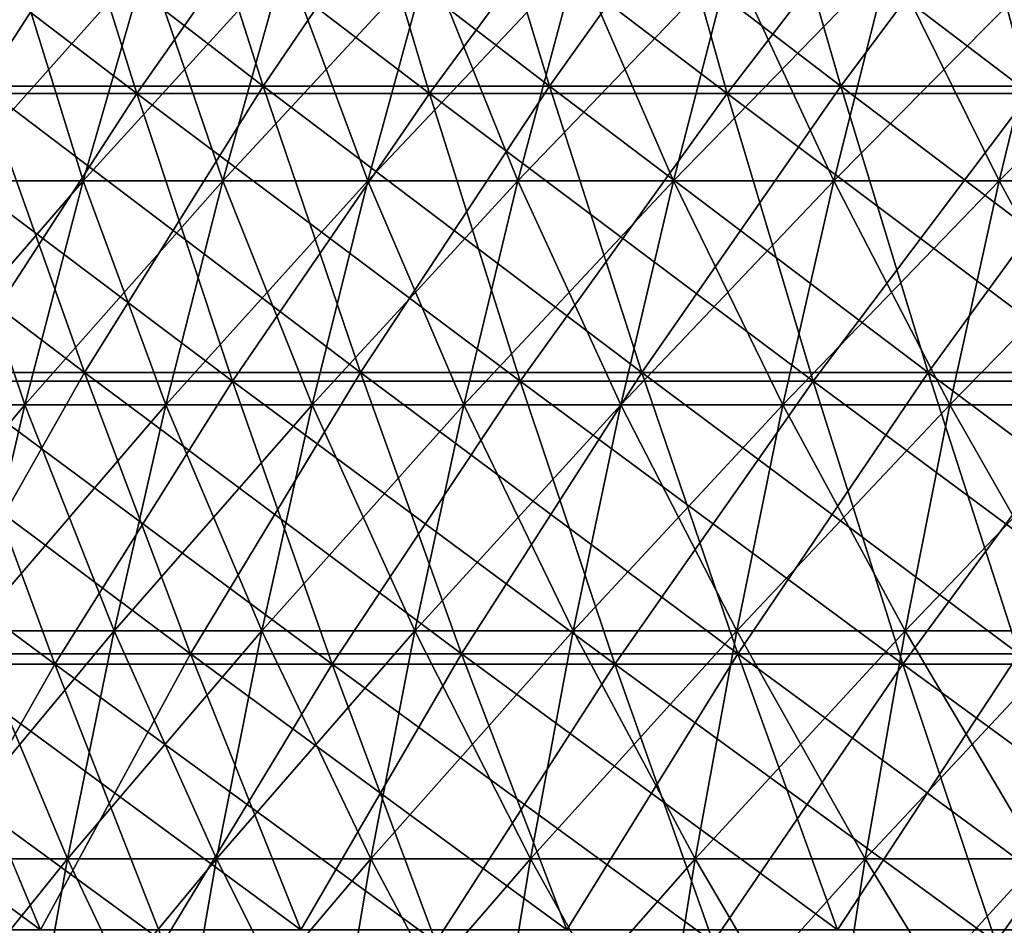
# Model space of a CAD drawing. Header units: millimetres. Extents: x -125 to 125, y -45 to 4025.
# Tile 267 of 656: x -57 to -48, y 3952 to 3960. Entities that reach past the tile are written whole.
import ezdxf

# ---------------------------------------------------------------- set-up
doc = ezdxf.new("R2010")
doc.units = ezdxf.units.MM
doc.header["$LTSCALE"] = 6.999206
for name, color, linetype in [('21', 7, 'CONTINUOUS'), ('22', 7, 'CONTINUOUS'), ('23', 7, 'CONTINUOUS'), ('24', 7, 'CONTINUOUS'), ('26', 7, 'CONTINUOUS'), ('27', 7, 'CONTINUOUS')]:
    doc.layers.add(name, color=color, linetype=linetype)

msp = doc.modelspace()

# ---------------------------------------------------------------- linework, layer by layer
at = {"layer": '21', "color": 7, "linetype": 'CONTINUOUS'}
for points in [[(-58.8478, 3959.6189, 88.8102), (-56.0849, 3959.6189, 90.5803), (-59.7741, 3962.4336, 90.2081), (-58.8478, 3959.6189, 88.8102)], [(-59.7741, 3962.4336, 90.2081), (-56.0849, 3959.6189, 90.5803), (-56.9678, 3962.4336, 92.0061), (-59.7741, 3962.4336, 90.2081)], [(-56.0849, 3959.6189, 90.5803), (-53.2689, 3959.6189, 92.2645), (-56.9678, 3962.4336, 92.0061), (-56.0849, 3959.6189, 90.5803)], [(-56.9678, 3962.4336, 92.0061), (-53.2689, 3959.6189, 92.2645), (-54.1074, 3962.4336, 93.7168), (-56.9678, 3962.4336, 92.0061)], [(-53.2689, 3959.6189, 92.2645), (-50.4024, 3959.6189, 93.8611), (-54.1074, 3962.4336, 93.7168), (-53.2689, 3959.6189, 92.2645)], [(-54.1074, 3962.4336, 93.7168), (-50.4024, 3959.6189, 93.8611), (-51.1957, 3962.4336, 95.3386), (-54.1074, 3962.4336, 93.7168)], [(-50.4024, 3959.6189, 93.8611), (-47.488, 3959.6189, 95.3688), (-51.1957, 3962.4336, 95.3386), (-50.4024, 3959.6189, 93.8611)], [(-51.1957, 3962.4336, 95.3386), (-47.488, 3959.6189, 95.3688), (-48.2355, 3962.4336, 96.8699), (-51.1957, 3962.4336, 95.3386)], [(-47.488, 3959.6189, 95.3688), (-44.5286, 3959.6189, 96.7859), (-48.2355, 3962.4336, 96.8699), (-47.488, 3959.6189, 95.3688)], [(-48.2355, 3962.4336, 96.8699), (-44.5286, 3959.6189, 96.7859), (-45.2295, 3962.4336, 98.3094), (-48.2355, 3962.4336, 96.8699)], [(-57.881, 3956.8491, 87.3513), (-55.1636, 3956.8491, 89.0923), (-58.8478, 3959.6189, 88.8102), (-57.881, 3956.8491, 87.3513)], [(-58.8478, 3959.6189, 88.8102), (-55.1636, 3956.8491, 89.0923), (-56.0849, 3959.6189, 90.5803), (-58.8478, 3959.6189, 88.8102)], [(-55.1636, 3956.8491, 89.0923), (-52.3938, 3956.8491, 90.7488), (-56.0849, 3959.6189, 90.5803), (-55.1636, 3956.8491, 89.0923)], [(-56.0849, 3959.6189, 90.5803), (-52.3938, 3956.8491, 90.7488), (-53.2689, 3959.6189, 92.2645), (-56.0849, 3959.6189, 90.5803)], [(-52.3938, 3956.8491, 90.7488), (-49.5744, 3956.8491, 92.3192), (-53.2689, 3959.6189, 92.2645), (-52.3938, 3956.8491, 90.7488)], [(-53.2689, 3959.6189, 92.2645), (-49.5744, 3956.8491, 92.3192), (-50.4024, 3959.6189, 93.8611), (-53.2689, 3959.6189, 92.2645)], [(-49.5744, 3956.8491, 92.3192), (-46.7079, 3956.8491, 93.8021), (-50.4024, 3959.6189, 93.8611), (-49.5744, 3956.8491, 92.3192)], [(-50.4024, 3959.6189, 93.8611), (-46.7079, 3956.8491, 93.8021), (-47.488, 3959.6189, 95.3688), (-50.4024, 3959.6189, 93.8611)], [(-59.4908, 3954.1261, 84.0401), (-56.8745, 3954.1261, 85.8323), (-60.5436, 3956.8491, 85.5274), (-59.4908, 3954.1261, 84.0401)], [(-60.5436, 3956.8491, 85.5274), (-56.8745, 3954.1261, 85.8323), (-57.881, 3956.8491, 87.3513), (-60.5436, 3956.8491, 85.5274)], [(-56.8745, 3954.1261, 85.8323), (-54.2044, 3954.1261, 87.543), (-57.881, 3956.8491, 87.3513), (-56.8745, 3954.1261, 85.8323)], [(-57.881, 3956.8491, 87.3513), (-54.2044, 3954.1261, 87.543), (-55.1636, 3956.8491, 89.0923), (-57.881, 3956.8491, 87.3513)], [(-54.2044, 3954.1261, 87.543), (-51.4828, 3954.1261, 89.1708), (-55.1636, 3956.8491, 89.0923), (-54.2044, 3954.1261, 87.543)], [(-55.1636, 3956.8491, 89.0923), (-51.4828, 3954.1261, 89.1708), (-52.3938, 3956.8491, 90.7488), (-55.1636, 3956.8491, 89.0923)], [(-51.4828, 3954.1261, 89.1708), (-48.7123, 3954.1261, 90.7139), (-52.3938, 3956.8491, 90.7488), (-51.4828, 3954.1261, 89.1708)], [(-52.3938, 3956.8491, 90.7488), (-48.7123, 3954.1261, 90.7139), (-49.5744, 3956.8491, 92.3192), (-52.3938, 3956.8491, 90.7488)], [(-48.7123, 3954.1261, 90.7139), (-45.8957, 3954.1261, 92.1709), (-49.5744, 3956.8491, 92.3192), (-48.7123, 3954.1261, 90.7139)], [(-49.5744, 3956.8491, 92.3192), (-45.8957, 3954.1261, 92.1709), (-46.7079, 3956.8491, 93.8021), (-49.5744, 3956.8491, 92.3192)], [(-58.3971, 3951.4519, 82.4952), (-55.829, 3951.4519, 84.2544), (-59.4908, 3954.1261, 84.0401), (-58.3971, 3951.4519, 82.4952)], [(-59.4908, 3954.1261, 84.0401), (-55.829, 3951.4519, 84.2544), (-56.8745, 3954.1261, 85.8323), (-59.4908, 3954.1261, 84.0401)], [(-55.829, 3951.4519, 84.2544), (-53.2079, 3951.4519, 85.9337), (-56.8745, 3954.1261, 85.8323), (-55.829, 3951.4519, 84.2544)], [(-56.8745, 3954.1261, 85.8323), (-53.2079, 3951.4519, 85.9337), (-54.2044, 3954.1261, 87.543), (-56.8745, 3954.1261, 85.8323)], [(-53.2079, 3951.4519, 85.9337), (-50.5363, 3951.4519, 87.5315), (-54.2044, 3954.1261, 87.543), (-53.2079, 3951.4519, 85.9337)], [(-54.2044, 3954.1261, 87.543), (-50.5363, 3951.4519, 87.5315), (-51.4828, 3954.1261, 89.1708), (-54.2044, 3954.1261, 87.543)], [(-50.5363, 3951.4519, 87.5315), (-47.8168, 3951.4519, 89.0462), (-51.4828, 3954.1261, 89.1708), (-50.5363, 3951.4519, 87.5315)], [(-51.4828, 3954.1261, 89.1708), (-47.8168, 3951.4519, 89.0462), (-48.7123, 3954.1261, 90.7139), (-51.4828, 3954.1261, 89.1708)], [(-47.8168, 3951.4519, 89.0462), (-45.0519, 3951.4519, 90.4765), (-48.7123, 3954.1261, 90.7139), (-47.8168, 3951.4519, 89.0462)], [(-48.7123, 3954.1261, 90.7139), (-45.0519, 3951.4519, 90.4765), (-45.8957, 3954.1261, 92.1709), (-48.7123, 3954.1261, 90.7139)]]:
    msp.add_3dface(points, dxfattribs=at)
at = {"layer": '22', "color": 7, "linetype": 'CONTINUOUS'}
for points in [[(-56.9678, 3962.4336, -92.0061), (-58.8478, 3959.6189, -88.8102), (-59.7741, 3962.4336, -90.2081), (-56.9678, 3962.4336, -92.0061)], [(-56.0849, 3959.6189, -90.5803), (-58.8478, 3959.6189, -88.8102), (-56.9678, 3962.4336, -92.0061), (-56.0849, 3959.6189, -90.5803)], [(-54.1074, 3962.4336, -93.7168), (-56.0849, 3959.6189, -90.5803), (-56.9678, 3962.4336, -92.0061), (-54.1074, 3962.4336, -93.7168)], [(-53.2689, 3959.6189, -92.2645), (-56.0849, 3959.6189, -90.5803), (-54.1074, 3962.4336, -93.7168), (-53.2689, 3959.6189, -92.2645)], [(-51.1957, 3962.4336, -95.3386), (-53.2689, 3959.6189, -92.2645), (-54.1074, 3962.4336, -93.7168), (-51.1957, 3962.4336, -95.3386)], [(-50.4024, 3959.6189, -93.8611), (-53.2689, 3959.6189, -92.2645), (-51.1957, 3962.4336, -95.3386), (-50.4024, 3959.6189, -93.8611)], [(-48.2355, 3962.4336, -96.8699), (-50.4024, 3959.6189, -93.8611), (-51.1957, 3962.4336, -95.3386), (-48.2355, 3962.4336, -96.8699)], [(-47.488, 3959.6189, -95.3688), (-50.4024, 3959.6189, -93.8611), (-48.2355, 3962.4336, -96.8699), (-47.488, 3959.6189, -95.3688)], [(-45.2295, 3962.4336, -98.3094), (-47.488, 3959.6189, -95.3688), (-48.2355, 3962.4336, -96.8699), (-45.2295, 3962.4336, -98.3094)], [(-56.0849, 3959.6189, -90.5803), (-57.881, 3956.8491, -87.3513), (-58.8478, 3959.6189, -88.8102), (-56.0849, 3959.6189, -90.5803)], [(-55.1636, 3956.8491, -89.0923), (-57.881, 3956.8491, -87.3513), (-56.0849, 3959.6189, -90.5803), (-55.1636, 3956.8491, -89.0923)], [(-53.2689, 3959.6189, -92.2645), (-55.1636, 3956.8491, -89.0923), (-56.0849, 3959.6189, -90.5803), (-53.2689, 3959.6189, -92.2645)], [(-52.3938, 3956.8491, -90.7488), (-55.1636, 3956.8491, -89.0923), (-53.2689, 3959.6189, -92.2645), (-52.3938, 3956.8491, -90.7488)], [(-50.4024, 3959.6189, -93.8611), (-52.3938, 3956.8491, -90.7488), (-53.2689, 3959.6189, -92.2645), (-50.4024, 3959.6189, -93.8611)], [(-49.5744, 3956.8491, -92.3192), (-52.3938, 3956.8491, -90.7488), (-50.4024, 3959.6189, -93.8611), (-49.5744, 3956.8491, -92.3192)], [(-47.488, 3959.6189, -95.3688), (-49.5744, 3956.8491, -92.3192), (-50.4024, 3959.6189, -93.8611), (-47.488, 3959.6189, -95.3688)], [(-46.7079, 3956.8491, -93.8021), (-49.5744, 3956.8491, -92.3192), (-47.488, 3959.6189, -95.3688), (-46.7079, 3956.8491, -93.8021)], [(-56.8745, 3954.1261, -85.8323), (-59.4908, 3954.1261, -84.0401), (-57.881, 3956.8491, -87.3513), (-56.8745, 3954.1261, -85.8323)], [(-55.1636, 3956.8491, -89.0923), (-56.8745, 3954.1261, -85.8323), (-57.881, 3956.8491, -87.3513), (-55.1636, 3956.8491, -89.0923)], [(-54.2044, 3954.1261, -87.543), (-56.8745, 3954.1261, -85.8323), (-55.1636, 3956.8491, -89.0923), (-54.2044, 3954.1261, -87.543)], [(-52.3938, 3956.8491, -90.7488), (-54.2044, 3954.1261, -87.543), (-55.1636, 3956.8491, -89.0923), (-52.3938, 3956.8491, -90.7488)], [(-51.4828, 3954.1261, -89.1708), (-54.2044, 3954.1261, -87.543), (-52.3938, 3956.8491, -90.7488), (-51.4828, 3954.1261, -89.1708)], [(-49.5744, 3956.8491, -92.3192), (-51.4828, 3954.1261, -89.1708), (-52.3938, 3956.8491, -90.7488), (-49.5744, 3956.8491, -92.3192)], [(-48.7123, 3954.1261, -90.7139), (-51.4828, 3954.1261, -89.1708), (-49.5744, 3956.8491, -92.3192), (-48.7123, 3954.1261, -90.7139)], [(-46.7079, 3956.8491, -93.8021), (-48.7123, 3954.1261, -90.7139), (-49.5744, 3956.8491, -92.3192), (-46.7079, 3956.8491, -93.8021)], [(-45.8957, 3954.1261, -92.1709), (-48.7123, 3954.1261, -90.7139), (-46.7079, 3956.8491, -93.8021), (-45.8957, 3954.1261, -92.1709)], [(-56.8745, 3954.1261, -85.8323), (-58.3971, 3951.4519, -82.4952), (-59.4908, 3954.1261, -84.0401), (-56.8745, 3954.1261, -85.8323)], [(-55.829, 3951.4519, -84.2544), (-58.3971, 3951.4519, -82.4952), (-56.8745, 3954.1261, -85.8323), (-55.829, 3951.4519, -84.2544)], [(-54.2044, 3954.1261, -87.543), (-55.829, 3951.4519, -84.2544), (-56.8745, 3954.1261, -85.8323), (-54.2044, 3954.1261, -87.543)], [(-53.2079, 3951.4519, -85.9337), (-55.829, 3951.4519, -84.2544), (-54.2044, 3954.1261, -87.543), (-53.2079, 3951.4519, -85.9337)], [(-51.4828, 3954.1261, -89.1708), (-53.2079, 3951.4519, -85.9337), (-54.2044, 3954.1261, -87.543), (-51.4828, 3954.1261, -89.1708)], [(-50.5363, 3951.4519, -87.5315), (-53.2079, 3951.4519, -85.9337), (-51.4828, 3954.1261, -89.1708), (-50.5363, 3951.4519, -87.5315)], [(-48.7123, 3954.1261, -90.7139), (-50.5363, 3951.4519, -87.5315), (-51.4828, 3954.1261, -89.1708), (-48.7123, 3954.1261, -90.7139)], [(-47.8168, 3951.4519, -89.0462), (-50.5363, 3951.4519, -87.5315), (-48.7123, 3954.1261, -90.7139), (-47.8168, 3951.4519, -89.0462)], [(-45.8957, 3954.1261, -92.1709), (-47.8168, 3951.4519, -89.0462), (-48.7123, 3954.1261, -90.7139), (-45.8957, 3954.1261, -92.1709)], [(-45.0519, 3951.4519, -90.4765), (-47.8168, 3951.4519, -89.0462), (-45.8957, 3954.1261, -92.1709), (-45.0519, 3951.4519, -90.4765)]]:
    msp.add_3dface(points, dxfattribs=at)
at = {"layer": '23', "color": 7, "linetype": 'CONTINUOUS'}
for points in [[(-57.5716, 3959.6882, -86.8843), (-54.8687, 3959.6882, -88.616), (-58.5127, 3962.4895, -88.3046), (-57.5716, 3959.6882, -86.8843)], [(-58.5127, 3962.4895, -88.3046), (-54.8687, 3959.6882, -88.616), (-55.7656, 3962.4895, -90.0646), (-58.5127, 3962.4895, -88.3046)], [(-54.8687, 3959.6882, -88.616), (-52.1137, 3959.6882, -90.2637), (-55.7656, 3962.4895, -90.0646), (-54.8687, 3959.6882, -88.616)], [(-55.7656, 3962.4895, -90.0646), (-52.1137, 3959.6882, -90.2637), (-52.9656, 3962.4895, -91.7392), (-55.7656, 3962.4895, -90.0646)], [(-52.1137, 3959.6882, -90.2637), (-49.3094, 3959.6882, -91.8257), (-52.9656, 3962.4895, -91.7392), (-52.1137, 3959.6882, -90.2637)], [(-52.9656, 3962.4895, -91.7392), (-49.3094, 3959.6882, -91.8257), (-50.1154, 3962.4895, -93.3267), (-52.9656, 3962.4895, -91.7392)], [(-49.3094, 3959.6882, -91.8257), (-46.4582, 3959.6882, -93.3006), (-50.1154, 3962.4895, -93.3267), (-49.3094, 3959.6882, -91.8257)], [(-50.1154, 3962.4895, -93.3267), (-46.4582, 3959.6882, -93.3006), (-47.2176, 3962.4895, -94.8258), (-50.1154, 3962.4895, -93.3267)], [(-59.1927, 3956.9334, -83.6191), (-56.5896, 3956.9334, -85.4023), (-60.2199, 3959.6882, -85.0702), (-59.1927, 3956.9334, -83.6191)], [(-60.2199, 3959.6882, -85.0702), (-56.5896, 3956.9334, -85.4023), (-57.5716, 3959.6882, -86.8843), (-60.2199, 3959.6882, -85.0702)], [(-56.5896, 3956.9334, -85.4023), (-53.9328, 3956.9334, -87.1045), (-57.5716, 3959.6882, -86.8843), (-56.5896, 3956.9334, -85.4023)], [(-57.5716, 3959.6882, -86.8843), (-53.9328, 3956.9334, -87.1045), (-54.8687, 3959.6882, -88.616), (-57.5716, 3959.6882, -86.8843)], [(-53.9328, 3956.9334, -87.1045), (-51.2248, 3956.9334, -88.724), (-54.8687, 3959.6882, -88.616), (-53.9328, 3956.9334, -87.1045)], [(-54.8687, 3959.6882, -88.616), (-51.2248, 3956.9334, -88.724), (-52.1137, 3959.6882, -90.2637), (-54.8687, 3959.6882, -88.616)], [(-51.2248, 3956.9334, -88.724), (-48.4683, 3956.9334, -90.2594), (-52.1137, 3959.6882, -90.2637), (-51.2248, 3956.9334, -88.724)], [(-52.1137, 3959.6882, -90.2637), (-48.4683, 3956.9334, -90.2594), (-49.3094, 3959.6882, -91.8257), (-52.1137, 3959.6882, -90.2637)], [(-48.4683, 3956.9334, -90.2594), (-45.6657, 3956.9334, -91.7092), (-49.3094, 3959.6882, -91.8257), (-48.4683, 3956.9334, -90.2594)], [(-49.3094, 3959.6882, -91.8257), (-45.6657, 3956.9334, -91.7092), (-46.4582, 3959.6882, -93.3006), (-49.3094, 3959.6882, -91.8257)], [(-58.1235, 3954.2269, -82.1086), (-55.5674, 3954.2269, -83.8596), (-59.1927, 3956.9334, -83.6191), (-58.1235, 3954.2269, -82.1086)], [(-59.1927, 3956.9334, -83.6191), (-55.5674, 3954.2269, -83.8596), (-56.5896, 3956.9334, -85.4023), (-59.1927, 3956.9334, -83.6191)], [(-55.5674, 3954.2269, -83.8596), (-52.9586, 3954.2269, -85.531), (-56.5896, 3956.9334, -85.4023), (-55.5674, 3954.2269, -83.8596)], [(-56.5896, 3956.9334, -85.4023), (-52.9586, 3954.2269, -85.531), (-53.9328, 3956.9334, -87.1045), (-56.5896, 3956.9334, -85.4023)], [(-52.9586, 3954.2269, -85.531), (-50.2995, 3954.2269, -87.1213), (-53.9328, 3956.9334, -87.1045), (-52.9586, 3954.2269, -85.531)], [(-53.9328, 3956.9334, -87.1045), (-50.2995, 3954.2269, -87.1213), (-51.2248, 3956.9334, -88.724), (-53.9328, 3956.9334, -87.1045)], [(-50.2995, 3954.2269, -87.1213), (-47.5928, 3954.2269, -88.629), (-51.2248, 3956.9334, -88.724), (-50.2995, 3954.2269, -87.1213)], [(-51.2248, 3956.9334, -88.724), (-47.5928, 3954.2269, -88.629), (-48.4683, 3956.9334, -90.2594), (-51.2248, 3956.9334, -88.724)], [(-47.5928, 3954.2269, -88.629), (-44.8408, 3954.2269, -90.0526), (-48.4683, 3956.9334, -90.2594), (-47.5928, 3954.2269, -88.629)], [(-48.4683, 3956.9334, -90.2594), (-44.8408, 3954.2269, -90.0526), (-45.6657, 3956.9334, -91.7092), (-48.4683, 3956.9334, -90.2594)], [(-59.4661, 3951.5707, -78.7459), (-57.0129, 3951.5707, -80.5398), (-60.6245, 3954.2269, -80.2798), (-59.4661, 3951.5707, -78.7459)], [(-60.6245, 3954.2269, -80.2798), (-57.0129, 3951.5707, -80.5398), (-58.1235, 3954.2269, -82.1086), (-60.6245, 3954.2269, -80.2798)], [(-57.0129, 3951.5707, -80.5398), (-54.5057, 3951.5707, -82.2573), (-58.1235, 3954.2269, -82.1086), (-57.0129, 3951.5707, -80.5398)], [(-58.1235, 3954.2269, -82.1086), (-54.5057, 3951.5707, -82.2573), (-55.5674, 3954.2269, -83.8596), (-58.1235, 3954.2269, -82.1086)], [(-54.5057, 3951.5707, -82.2573), (-51.9467, 3951.5707, -83.8968), (-55.5674, 3954.2269, -83.8596), (-54.5057, 3951.5707, -82.2573)], [(-55.5674, 3954.2269, -83.8596), (-51.9467, 3951.5707, -83.8968), (-52.9586, 3954.2269, -85.531), (-55.5674, 3954.2269, -83.8596)], [(-51.9467, 3951.5707, -83.8968), (-49.3385, 3951.5707, -85.4567), (-52.9586, 3954.2269, -85.531), (-51.9467, 3951.5707, -83.8968)], [(-52.9586, 3954.2269, -85.531), (-49.3385, 3951.5707, -85.4567), (-50.2995, 3954.2269, -87.1213), (-52.9586, 3954.2269, -85.531)], [(-49.3385, 3951.5707, -85.4567), (-46.6834, 3951.5707, -86.9356), (-50.2995, 3954.2269, -87.1213), (-49.3385, 3951.5707, -85.4567)], [(-50.2995, 3954.2269, -87.1213), (-46.6834, 3951.5707, -86.9356), (-47.5928, 3954.2269, -88.629), (-50.2995, 3954.2269, -87.1213)]]:
    msp.add_3dface(points, dxfattribs=at)
at = {"layer": '24', "color": 7, "linetype": 'CONTINUOUS'}
for points in [[(-55.7656, 3962.4895, 90.0646), (-57.5716, 3959.6882, 86.8843), (-58.5127, 3962.4895, 88.3046), (-55.7656, 3962.4895, 90.0646)], [(-54.8687, 3959.6882, 88.616), (-57.5716, 3959.6882, 86.8843), (-55.7656, 3962.4895, 90.0646), (-54.8687, 3959.6882, 88.616)], [(-52.9656, 3962.4895, 91.7392), (-54.8687, 3959.6882, 88.616), (-55.7656, 3962.4895, 90.0646), (-52.9656, 3962.4895, 91.7392)], [(-52.1137, 3959.6882, 90.2637), (-54.8687, 3959.6882, 88.616), (-52.9656, 3962.4895, 91.7392), (-52.1137, 3959.6882, 90.2637)], [(-50.1154, 3962.4895, 93.3267), (-52.1137, 3959.6882, 90.2637), (-52.9656, 3962.4895, 91.7392), (-50.1154, 3962.4895, 93.3267)], [(-49.3094, 3959.6882, 91.8257), (-52.1137, 3959.6882, 90.2637), (-50.1154, 3962.4895, 93.3267), (-49.3094, 3959.6882, 91.8257)], [(-47.2176, 3962.4895, 94.8258), (-49.3094, 3959.6882, 91.8257), (-50.1154, 3962.4895, 93.3267), (-47.2176, 3962.4895, 94.8258)], [(-46.4582, 3959.6882, 93.3006), (-49.3094, 3959.6882, 91.8257), (-47.2176, 3962.4895, 94.8258), (-46.4582, 3959.6882, 93.3006)], [(-56.5896, 3956.9334, 85.4023), (-59.1927, 3956.9334, 83.6191), (-57.5716, 3959.6882, 86.8843), (-56.5896, 3956.9334, 85.4023)], [(-54.8687, 3959.6882, 88.616), (-56.5896, 3956.9334, 85.4023), (-57.5716, 3959.6882, 86.8843), (-54.8687, 3959.6882, 88.616)], [(-53.9328, 3956.9334, 87.1045), (-56.5896, 3956.9334, 85.4023), (-54.8687, 3959.6882, 88.616), (-53.9328, 3956.9334, 87.1045)], [(-52.1137, 3959.6882, 90.2637), (-53.9328, 3956.9334, 87.1045), (-54.8687, 3959.6882, 88.616), (-52.1137, 3959.6882, 90.2637)], [(-51.2248, 3956.9334, 88.724), (-53.9328, 3956.9334, 87.1045), (-52.1137, 3959.6882, 90.2637), (-51.2248, 3956.9334, 88.724)], [(-49.3094, 3959.6882, 91.8257), (-51.2248, 3956.9334, 88.724), (-52.1137, 3959.6882, 90.2637), (-49.3094, 3959.6882, 91.8257)], [(-48.4683, 3956.9334, 90.2594), (-51.2248, 3956.9334, 88.724), (-49.3094, 3959.6882, 91.8257), (-48.4683, 3956.9334, 90.2594)], [(-46.4582, 3959.6882, 93.3006), (-48.4683, 3956.9334, 90.2594), (-49.3094, 3959.6882, 91.8257), (-46.4582, 3959.6882, 93.3006)], [(-45.6657, 3956.9334, 91.7092), (-48.4683, 3956.9334, 90.2594), (-46.4582, 3959.6882, 93.3006), (-45.6657, 3956.9334, 91.7092)], [(-56.5896, 3956.9334, 85.4023), (-58.1235, 3954.2269, 82.1086), (-59.1927, 3956.9334, 83.6191), (-56.5896, 3956.9334, 85.4023)], [(-55.5674, 3954.2269, 83.8596), (-58.1235, 3954.2269, 82.1086), (-56.5896, 3956.9334, 85.4023), (-55.5674, 3954.2269, 83.8596)], [(-53.9328, 3956.9334, 87.1045), (-55.5674, 3954.2269, 83.8596), (-56.5896, 3956.9334, 85.4023), (-53.9328, 3956.9334, 87.1045)], [(-52.9586, 3954.2269, 85.531), (-55.5674, 3954.2269, 83.8596), (-53.9328, 3956.9334, 87.1045), (-52.9586, 3954.2269, 85.531)], [(-51.2248, 3956.9334, 88.724), (-52.9586, 3954.2269, 85.531), (-53.9328, 3956.9334, 87.1045), (-51.2248, 3956.9334, 88.724)], [(-50.2995, 3954.2269, 87.1213), (-52.9586, 3954.2269, 85.531), (-51.2248, 3956.9334, 88.724), (-50.2995, 3954.2269, 87.1213)], [(-48.4683, 3956.9334, 90.2594), (-50.2995, 3954.2269, 87.1213), (-51.2248, 3956.9334, 88.724), (-48.4683, 3956.9334, 90.2594)], [(-47.5928, 3954.2269, 88.629), (-50.2995, 3954.2269, 87.1213), (-48.4683, 3956.9334, 90.2594), (-47.5928, 3954.2269, 88.629)], [(-45.6657, 3956.9334, 91.7092), (-47.5928, 3954.2269, 88.629), (-48.4683, 3956.9334, 90.2594), (-45.6657, 3956.9334, 91.7092)], [(-57.0129, 3951.5707, 80.5398), (-59.4661, 3951.5707, 78.7459), (-58.1235, 3954.2269, 82.1086), (-57.0129, 3951.5707, 80.5398)], [(-55.5674, 3954.2269, 83.8596), (-57.0129, 3951.5707, 80.5398), (-58.1235, 3954.2269, 82.1086), (-55.5674, 3954.2269, 83.8596)], [(-54.5057, 3951.5707, 82.2573), (-57.0129, 3951.5707, 80.5398), (-55.5674, 3954.2269, 83.8596), (-54.5057, 3951.5707, 82.2573)], [(-52.9586, 3954.2269, 85.531), (-54.5057, 3951.5707, 82.2573), (-55.5674, 3954.2269, 83.8596), (-52.9586, 3954.2269, 85.531)], [(-51.9467, 3951.5707, 83.8968), (-54.5057, 3951.5707, 82.2573), (-52.9586, 3954.2269, 85.531), (-51.9467, 3951.5707, 83.8968)], [(-50.2995, 3954.2269, 87.1213), (-51.9467, 3951.5707, 83.8968), (-52.9586, 3954.2269, 85.531), (-50.2995, 3954.2269, 87.1213)], [(-49.3385, 3951.5707, 85.4567), (-51.9467, 3951.5707, 83.8968), (-50.2995, 3954.2269, 87.1213), (-49.3385, 3951.5707, 85.4567)], [(-47.5928, 3954.2269, 88.629), (-49.3385, 3951.5707, 85.4567), (-50.2995, 3954.2269, 87.1213), (-47.5928, 3954.2269, 88.629)], [(-46.6834, 3951.5707, 86.9356), (-49.3385, 3951.5707, 85.4567), (-47.5928, 3954.2269, 88.629), (-46.6834, 3951.5707, 86.9356)]]:
    msp.add_3dface(points, dxfattribs=at)
at = {"layer": '26', "color": 7, "linetype": 'CONTINUOUS'}
for points in [[(-57.8904, 3958.7795, 40.9798), (-56.601, 3958.7795, 42.7431), (-57.2623, 3960.9127, 40.5352), (-57.8904, 3958.7795, 40.9798)], [(-57.2623, 3960.9127, 40.5352), (-56.601, 3958.7795, 42.7431), (-55.9869, 3960.9127, 42.2793), (-57.2623, 3960.9127, 40.5352)], [(-56.601, 3958.7795, 42.7431), (-55.2578, 3958.7795, 44.4658), (-55.9869, 3960.9127, 42.2793), (-56.601, 3958.7795, 42.7431)], [(-55.9869, 3960.9127, 42.2793), (-55.2578, 3958.7795, 44.4658), (-54.6583, 3960.9127, 43.9834), (-55.9869, 3960.9127, 42.2793)], [(-55.2578, 3958.7795, 44.4658), (-53.8623, 3958.7795, 46.1464), (-54.6583, 3960.9127, 43.9834), (-55.2578, 3958.7795, 44.4658)], [(-54.6583, 3960.9127, 43.9834), (-53.8623, 3958.7795, 46.1464), (-53.278, 3960.9127, 45.6458), (-54.6583, 3960.9127, 43.9834)], [(-53.8623, 3958.7795, 46.1464), (-52.4157, 3958.7795, 47.7832), (-53.278, 3960.9127, 45.6458), (-53.8623, 3958.7795, 46.1464)], [(-53.278, 3960.9127, 45.6458), (-52.4157, 3958.7795, 47.7832), (-51.847, 3960.9127, 47.2648), (-53.278, 3960.9127, 45.6458)], [(-52.4157, 3958.7795, 47.7832), (-50.9193, 3958.7795, 49.3747), (-51.847, 3960.9127, 47.2648), (-52.4157, 3958.7795, 47.7832)], [(-51.847, 3960.9127, 47.2648), (-50.9193, 3958.7795, 49.3747), (-50.3669, 3960.9127, 48.839), (-51.847, 3960.9127, 47.2648)], [(-50.9193, 3958.7795, 49.3747), (-49.3747, 3958.7795, 50.9193), (-50.3669, 3960.9127, 48.839), (-50.9193, 3958.7795, 49.3747)], [(-50.3669, 3960.9127, 48.839), (-49.3747, 3958.7795, 50.9193), (-48.839, 3960.9127, 50.3669), (-50.3669, 3960.9127, 48.839)], [(-49.3747, 3958.7795, 50.9193), (-47.7832, 3958.7795, 52.4157), (-48.839, 3960.9127, 50.3669), (-49.3747, 3958.7795, 50.9193)], [(-48.839, 3960.9127, 50.3669), (-47.7832, 3958.7795, 52.4157), (-47.2648, 3960.9127, 51.847), (-48.839, 3960.9127, 50.3669)], [(-47.7832, 3958.7795, 52.4157), (-46.1464, 3958.7795, 53.8623), (-47.2648, 3960.9127, 51.847), (-47.7832, 3958.7795, 52.4157)], [(-58.4655, 3956.624, 41.3869), (-57.1633, 3956.624, 43.1677), (-57.8904, 3958.7795, 40.9798), (-58.4655, 3956.624, 41.3869)], [(-57.8904, 3958.7795, 40.9798), (-57.1633, 3956.624, 43.1677), (-56.601, 3958.7795, 42.7431), (-57.8904, 3958.7795, 40.9798)], [(-57.1633, 3956.624, 43.1677), (-55.8068, 3956.624, 44.9076), (-56.601, 3958.7795, 42.7431), (-57.1633, 3956.624, 43.1677)], [(-56.601, 3958.7795, 42.7431), (-55.8068, 3956.624, 44.9076), (-55.2578, 3958.7795, 44.4658), (-56.601, 3958.7795, 42.7431)], [(-55.8068, 3956.624, 44.9076), (-54.3974, 3956.624, 46.6049), (-55.2578, 3958.7795, 44.4658), (-55.8068, 3956.624, 44.9076)], [(-55.2578, 3958.7795, 44.4658), (-54.3974, 3956.624, 46.6049), (-53.8623, 3958.7795, 46.1464), (-55.2578, 3958.7795, 44.4658)], [(-54.3974, 3956.624, 46.6049), (-52.9364, 3956.624, 48.2579), (-53.8623, 3958.7795, 46.1464), (-54.3974, 3956.624, 46.6049)], [(-53.8623, 3958.7795, 46.1464), (-52.9364, 3956.624, 48.2579), (-52.4157, 3958.7795, 47.7832), (-53.8623, 3958.7795, 46.1464)], [(-52.9364, 3956.624, 48.2579), (-51.4252, 3956.624, 49.8652), (-52.4157, 3958.7795, 47.7832), (-52.9364, 3956.624, 48.2579)], [(-52.4157, 3958.7795, 47.7832), (-51.4252, 3956.624, 49.8652), (-50.9193, 3958.7795, 49.3747), (-52.4157, 3958.7795, 47.7832)], [(-51.4252, 3956.624, 49.8652), (-49.8652, 3956.624, 51.4252), (-50.9193, 3958.7795, 49.3747), (-51.4252, 3956.624, 49.8652)], [(-50.9193, 3958.7795, 49.3747), (-49.8652, 3956.624, 51.4252), (-49.3747, 3958.7795, 50.9193), (-50.9193, 3958.7795, 49.3747)], [(-49.8652, 3956.624, 51.4252), (-48.2579, 3956.624, 52.9364), (-49.3747, 3958.7795, 50.9193), (-49.8652, 3956.624, 51.4252)], [(-49.3747, 3958.7795, 50.9193), (-48.2579, 3956.624, 52.9364), (-47.7832, 3958.7795, 52.4157), (-49.3747, 3958.7795, 50.9193)], [(-48.2579, 3956.624, 52.9364), (-46.6049, 3956.624, 54.3974), (-47.7832, 3958.7795, 52.4157), (-48.2579, 3956.624, 52.9364)], [(-47.7832, 3958.7795, 52.4157), (-46.6049, 3956.624, 54.3974), (-46.1464, 3958.7795, 53.8623), (-47.7832, 3958.7795, 52.4157)], [(-58.4655, 3956.624, 41.3869), (-57.6733, 3954.4482, 43.5529), (-57.1633, 3956.624, 43.1677), (-58.4655, 3956.624, 41.3869)], [(-57.6733, 3954.4482, 43.5529), (-56.3048, 3954.4482, 45.3083), (-57.1633, 3956.624, 43.1677), (-57.6733, 3954.4482, 43.5529)], [(-57.1633, 3956.624, 43.1677), (-56.3048, 3954.4482, 45.3083), (-55.8068, 3956.624, 44.9076), (-57.1633, 3956.624, 43.1677)], [(-56.3048, 3954.4482, 45.3083), (-54.8828, 3954.4482, 47.0207), (-55.8068, 3956.624, 44.9076), (-56.3048, 3954.4482, 45.3083)], [(-55.8068, 3956.624, 44.9076), (-54.8828, 3954.4482, 47.0207), (-54.3974, 3956.624, 46.6049), (-55.8068, 3956.624, 44.9076)], [(-54.8828, 3954.4482, 47.0207), (-53.4088, 3954.4482, 48.6885), (-54.3974, 3956.624, 46.6049), (-54.8828, 3954.4482, 47.0207)], [(-54.3974, 3956.624, 46.6049), (-53.4088, 3954.4482, 48.6885), (-52.9364, 3956.624, 48.2579), (-54.3974, 3956.624, 46.6049)], [(-53.4088, 3954.4482, 48.6885), (-51.8841, 3954.4482, 50.3102), (-52.9364, 3956.624, 48.2579), (-53.4088, 3954.4482, 48.6885)], [(-52.9364, 3956.624, 48.2579), (-51.8841, 3954.4482, 50.3102), (-51.4252, 3956.624, 49.8652), (-52.9364, 3956.624, 48.2579)], [(-51.8841, 3954.4482, 50.3102), (-50.3102, 3954.4482, 51.8841), (-51.4252, 3956.624, 49.8652), (-51.8841, 3954.4482, 50.3102)], [(-51.4252, 3956.624, 49.8652), (-50.3102, 3954.4482, 51.8841), (-49.8652, 3956.624, 51.4252), (-51.4252, 3956.624, 49.8652)], [(-50.3102, 3954.4482, 51.8841), (-48.6885, 3954.4482, 53.4088), (-49.8652, 3956.624, 51.4252), (-50.3102, 3954.4482, 51.8841)], [(-49.8652, 3956.624, 51.4252), (-48.6885, 3954.4482, 53.4088), (-48.2579, 3956.624, 52.9364), (-49.8652, 3956.624, 51.4252)], [(-48.6885, 3954.4482, 53.4088), (-47.0207, 3954.4482, 54.8828), (-48.2579, 3956.624, 52.9364), (-48.6885, 3954.4482, 53.4088)], [(-48.2579, 3956.624, 52.9364), (-47.0207, 3954.4482, 54.8828), (-46.6049, 3956.624, 54.3974), (-48.2579, 3956.624, 52.9364)], [(-58.1307, 3952.2541, 43.8983), (-56.7513, 3952.2541, 45.6676), (-57.6733, 3954.4482, 43.5529), (-58.1307, 3952.2541, 43.8983)], [(-57.6733, 3954.4482, 43.5529), (-56.7513, 3952.2541, 45.6676), (-56.3048, 3954.4482, 45.3083), (-57.6733, 3954.4482, 43.5529)], [(-56.7513, 3952.2541, 45.6676), (-55.318, 3952.2541, 47.3936), (-56.3048, 3954.4482, 45.3083), (-56.7513, 3952.2541, 45.6676)], [(-56.3048, 3954.4482, 45.3083), (-55.318, 3952.2541, 47.3936), (-54.8828, 3954.4482, 47.0207), (-56.3048, 3954.4482, 45.3083)], [(-55.318, 3952.2541, 47.3936), (-53.8323, 3952.2541, 49.0746), (-54.8828, 3954.4482, 47.0207), (-55.318, 3952.2541, 47.3936)], [(-54.8828, 3954.4482, 47.0207), (-53.8323, 3952.2541, 49.0746), (-53.4088, 3954.4482, 48.6885), (-54.8828, 3954.4482, 47.0207)], [(-53.8323, 3952.2541, 49.0746), (-52.2955, 3952.2541, 50.7091), (-53.4088, 3954.4482, 48.6885), (-53.8323, 3952.2541, 49.0746)], [(-53.4088, 3954.4482, 48.6885), (-52.2955, 3952.2541, 50.7091), (-51.8841, 3954.4482, 50.3102), (-53.4088, 3954.4482, 48.6885)], [(-52.2955, 3952.2541, 50.7091), (-50.7091, 3952.2541, 52.2955), (-51.8841, 3954.4482, 50.3102), (-52.2955, 3952.2541, 50.7091)], [(-51.8841, 3954.4482, 50.3102), (-50.7091, 3952.2541, 52.2955), (-50.3102, 3954.4482, 51.8841), (-51.8841, 3954.4482, 50.3102)], [(-50.7091, 3952.2541, 52.2955), (-49.0746, 3952.2541, 53.8323), (-50.3102, 3954.4482, 51.8841), (-50.7091, 3952.2541, 52.2955)], [(-50.3102, 3954.4482, 51.8841), (-49.0746, 3952.2541, 53.8323), (-48.6885, 3954.4482, 53.4088), (-50.3102, 3954.4482, 51.8841)], [(-49.0746, 3952.2541, 53.8323), (-47.3936, 3952.2541, 55.318), (-48.6885, 3954.4482, 53.4088), (-49.0746, 3952.2541, 53.8323)], [(-48.6885, 3954.4482, 53.4088), (-47.3936, 3952.2541, 55.318), (-47.0207, 3954.4482, 54.8828), (-48.6885, 3954.4482, 53.4088)], [(-58.5349, 3950.0436, 44.2035), (-57.1459, 3950.0436, 45.9851), (-58.1307, 3952.2541, 43.8983), (-58.5349, 3950.0436, 44.2035)], [(-58.1307, 3952.2541, 43.8983), (-57.1459, 3950.0436, 45.9851), (-56.7513, 3952.2541, 45.6676), (-58.1307, 3952.2541, 43.8983)], [(-57.1459, 3950.0436, 45.9851), (-55.7026, 3950.0436, 47.7231), (-56.7513, 3952.2541, 45.6676), (-57.1459, 3950.0436, 45.9851)], [(-56.7513, 3952.2541, 45.6676), (-55.7026, 3950.0436, 47.7231), (-55.318, 3952.2541, 47.3936), (-56.7513, 3952.2541, 45.6676)], [(-55.7026, 3950.0436, 47.7231), (-54.2066, 3950.0436, 49.4158), (-55.318, 3952.2541, 47.3936), (-55.7026, 3950.0436, 47.7231)], [(-55.318, 3952.2541, 47.3936), (-54.2066, 3950.0436, 49.4158), (-53.8323, 3952.2541, 49.0746), (-55.318, 3952.2541, 47.3936)], [(-54.2066, 3950.0436, 49.4158), (-52.6591, 3950.0436, 51.0617), (-53.8323, 3952.2541, 49.0746), (-54.2066, 3950.0436, 49.4158)], [(-53.8323, 3952.2541, 49.0746), (-52.6591, 3950.0436, 51.0617), (-52.2955, 3952.2541, 50.7091), (-53.8323, 3952.2541, 49.0746)], [(-52.6591, 3950.0436, 51.0617), (-51.0617, 3950.0436, 52.6591), (-52.2955, 3952.2541, 50.7091), (-52.6591, 3950.0436, 51.0617)], [(-52.2955, 3952.2541, 50.7091), (-51.0617, 3950.0436, 52.6591), (-50.7091, 3952.2541, 52.2955), (-52.2955, 3952.2541, 50.7091)], [(-51.0617, 3950.0436, 52.6591), (-49.4158, 3950.0436, 54.2066), (-50.7091, 3952.2541, 52.2955), (-51.0617, 3950.0436, 52.6591)], [(-50.7091, 3952.2541, 52.2955), (-49.4158, 3950.0436, 54.2066), (-49.0746, 3952.2541, 53.8323), (-50.7091, 3952.2541, 52.2955)], [(-49.4158, 3950.0436, 54.2066), (-47.7231, 3950.0436, 55.7026), (-49.0746, 3952.2541, 53.8323), (-49.4158, 3950.0436, 54.2066)], [(-49.0746, 3952.2541, 53.8323), (-47.7231, 3950.0436, 55.7026), (-47.3936, 3952.2541, 55.318), (-49.0746, 3952.2541, 53.8323)]]:
    msp.add_3dface(points, dxfattribs=at)
at = {"layer": '27', "color": 7, "linetype": 'CONTINUOUS'}
for points in [[(-56.601, 3958.7795, -42.7431), (-57.8904, 3958.7795, -40.9798), (-55.9869, 3960.9127, -42.2793), (-56.601, 3958.7795, -42.7431)], [(-55.9869, 3960.9127, -42.2793), (-57.8904, 3958.7795, -40.9798), (-57.2623, 3960.9127, -40.5352), (-55.9869, 3960.9127, -42.2793)], [(-55.2578, 3958.7795, -44.4658), (-56.601, 3958.7795, -42.7431), (-54.6583, 3960.9127, -43.9834), (-55.2578, 3958.7795, -44.4658)], [(-54.6583, 3960.9127, -43.9834), (-56.601, 3958.7795, -42.7431), (-55.9869, 3960.9127, -42.2793), (-54.6583, 3960.9127, -43.9834)], [(-53.8623, 3958.7795, -46.1464), (-55.2578, 3958.7795, -44.4658), (-53.278, 3960.9127, -45.6458), (-53.8623, 3958.7795, -46.1464)], [(-53.278, 3960.9127, -45.6458), (-55.2578, 3958.7795, -44.4658), (-54.6583, 3960.9127, -43.9834), (-53.278, 3960.9127, -45.6458)], [(-52.4157, 3958.7795, -47.7832), (-53.8623, 3958.7795, -46.1464), (-51.847, 3960.9127, -47.2648), (-52.4157, 3958.7795, -47.7832)], [(-51.847, 3960.9127, -47.2648), (-53.8623, 3958.7795, -46.1464), (-53.278, 3960.9127, -45.6458), (-51.847, 3960.9127, -47.2648)], [(-50.9193, 3958.7795, -49.3747), (-52.4157, 3958.7795, -47.7832), (-50.3669, 3960.9127, -48.839), (-50.9193, 3958.7795, -49.3747)], [(-50.3669, 3960.9127, -48.839), (-52.4157, 3958.7795, -47.7832), (-51.847, 3960.9127, -47.2648), (-50.3669, 3960.9127, -48.839)], [(-49.3747, 3958.7795, -50.9193), (-50.9193, 3958.7795, -49.3747), (-48.839, 3960.9127, -50.3669), (-49.3747, 3958.7795, -50.9193)], [(-48.839, 3960.9127, -50.3669), (-50.9193, 3958.7795, -49.3747), (-50.3669, 3960.9127, -48.839), (-48.839, 3960.9127, -50.3669)], [(-47.7832, 3958.7795, -52.4157), (-49.3747, 3958.7795, -50.9193), (-47.2648, 3960.9127, -51.847), (-47.7832, 3958.7795, -52.4157)], [(-47.2648, 3960.9127, -51.847), (-49.3747, 3958.7795, -50.9193), (-48.839, 3960.9127, -50.3669), (-47.2648, 3960.9127, -51.847)], [(-46.1464, 3958.7795, -53.8623), (-47.7832, 3958.7795, -52.4157), (-45.6458, 3960.9127, -53.278), (-46.1464, 3958.7795, -53.8623)], [(-45.6458, 3960.9127, -53.278), (-47.7832, 3958.7795, -52.4157), (-47.2648, 3960.9127, -51.847), (-45.6458, 3960.9127, -53.278)], [(-57.1633, 3956.624, -43.1677), (-58.4655, 3956.624, -41.3869), (-56.601, 3958.7795, -42.7431), (-57.1633, 3956.624, -43.1677)], [(-56.601, 3958.7795, -42.7431), (-58.4655, 3956.624, -41.3869), (-57.8904, 3958.7795, -40.9798), (-56.601, 3958.7795, -42.7431)], [(-55.8068, 3956.624, -44.9076), (-57.1633, 3956.624, -43.1677), (-55.2578, 3958.7795, -44.4658), (-55.8068, 3956.624, -44.9076)], [(-55.2578, 3958.7795, -44.4658), (-57.1633, 3956.624, -43.1677), (-56.601, 3958.7795, -42.7431), (-55.2578, 3958.7795, -44.4658)], [(-54.3974, 3956.624, -46.6049), (-55.8068, 3956.624, -44.9076), (-53.8623, 3958.7795, -46.1464), (-54.3974, 3956.624, -46.6049)], [(-53.8623, 3958.7795, -46.1464), (-55.8068, 3956.624, -44.9076), (-55.2578, 3958.7795, -44.4658), (-53.8623, 3958.7795, -46.1464)], [(-52.9364, 3956.624, -48.2579), (-54.3974, 3956.624, -46.6049), (-52.4157, 3958.7795, -47.7832), (-52.9364, 3956.624, -48.2579)], [(-52.4157, 3958.7795, -47.7832), (-54.3974, 3956.624, -46.6049), (-53.8623, 3958.7795, -46.1464), (-52.4157, 3958.7795, -47.7832)], [(-51.4252, 3956.624, -49.8652), (-52.9364, 3956.624, -48.2579), (-50.9193, 3958.7795, -49.3747), (-51.4252, 3956.624, -49.8652)], [(-50.9193, 3958.7795, -49.3747), (-52.9364, 3956.624, -48.2579), (-52.4157, 3958.7795, -47.7832), (-50.9193, 3958.7795, -49.3747)], [(-49.8652, 3956.624, -51.4252), (-51.4252, 3956.624, -49.8652), (-49.3747, 3958.7795, -50.9193), (-49.8652, 3956.624, -51.4252)], [(-49.3747, 3958.7795, -50.9193), (-51.4252, 3956.624, -49.8652), (-50.9193, 3958.7795, -49.3747), (-49.3747, 3958.7795, -50.9193)], [(-48.2579, 3956.624, -52.9364), (-49.8652, 3956.624, -51.4252), (-47.7832, 3958.7795, -52.4157), (-48.2579, 3956.624, -52.9364)], [(-47.7832, 3958.7795, -52.4157), (-49.8652, 3956.624, -51.4252), (-49.3747, 3958.7795, -50.9193), (-47.7832, 3958.7795, -52.4157)], [(-46.6049, 3956.624, -54.3974), (-48.2579, 3956.624, -52.9364), (-46.1464, 3958.7795, -53.8623), (-46.6049, 3956.624, -54.3974)], [(-46.1464, 3958.7795, -53.8623), (-48.2579, 3956.624, -52.9364), (-47.7832, 3958.7795, -52.4157), (-46.1464, 3958.7795, -53.8623)], [(-57.6733, 3954.4482, -43.5529), (-58.9872, 3954.4482, -41.7562), (-57.1633, 3956.624, -43.1677), (-57.6733, 3954.4482, -43.5529)], [(-57.1633, 3956.624, -43.1677), (-58.9872, 3954.4482, -41.7562), (-58.4655, 3956.624, -41.3869), (-57.1633, 3956.624, -43.1677)], [(-56.3048, 3954.4482, -45.3083), (-57.6733, 3954.4482, -43.5529), (-55.8068, 3956.624, -44.9076), (-56.3048, 3954.4482, -45.3083)], [(-55.8068, 3956.624, -44.9076), (-57.6733, 3954.4482, -43.5529), (-57.1633, 3956.624, -43.1677), (-55.8068, 3956.624, -44.9076)], [(-54.8828, 3954.4482, -47.0207), (-56.3048, 3954.4482, -45.3083), (-54.3974, 3956.624, -46.6049), (-54.8828, 3954.4482, -47.0207)], [(-54.3974, 3956.624, -46.6049), (-56.3048, 3954.4482, -45.3083), (-55.8068, 3956.624, -44.9076), (-54.3974, 3956.624, -46.6049)], [(-53.4088, 3954.4482, -48.6885), (-54.8828, 3954.4482, -47.0207), (-52.9364, 3956.624, -48.2579), (-53.4088, 3954.4482, -48.6885)], [(-52.9364, 3956.624, -48.2579), (-54.8828, 3954.4482, -47.0207), (-54.3974, 3956.624, -46.6049), (-52.9364, 3956.624, -48.2579)], [(-51.8841, 3954.4482, -50.3102), (-53.4088, 3954.4482, -48.6885), (-51.4252, 3956.624, -49.8652), (-51.8841, 3954.4482, -50.3102)], [(-51.4252, 3956.624, -49.8652), (-53.4088, 3954.4482, -48.6885), (-52.9364, 3956.624, -48.2579), (-51.4252, 3956.624, -49.8652)], [(-50.3102, 3954.4482, -51.8841), (-51.8841, 3954.4482, -50.3102), (-49.8652, 3956.624, -51.4252), (-50.3102, 3954.4482, -51.8841)], [(-49.8652, 3956.624, -51.4252), (-51.8841, 3954.4482, -50.3102), (-51.4252, 3956.624, -49.8652), (-49.8652, 3956.624, -51.4252)], [(-48.6885, 3954.4482, -53.4088), (-50.3102, 3954.4482, -51.8841), (-48.2579, 3956.624, -52.9364), (-48.6885, 3954.4482, -53.4088)], [(-48.2579, 3956.624, -52.9364), (-50.3102, 3954.4482, -51.8841), (-49.8652, 3956.624, -51.4252), (-48.2579, 3956.624, -52.9364)], [(-47.0207, 3954.4482, -54.8828), (-48.6885, 3954.4482, -53.4088), (-46.6049, 3956.624, -54.3974), (-47.0207, 3954.4482, -54.8828)], [(-46.6049, 3956.624, -54.3974), (-48.6885, 3954.4482, -53.4088), (-48.2579, 3956.624, -52.9364), (-46.6049, 3956.624, -54.3974)], [(-56.7513, 3952.2541, -45.6676), (-58.1307, 3952.2541, -43.8983), (-56.3048, 3954.4482, -45.3083), (-56.7513, 3952.2541, -45.6676)], [(-56.3048, 3954.4482, -45.3083), (-58.1307, 3952.2541, -43.8983), (-57.6733, 3954.4482, -43.5529), (-56.3048, 3954.4482, -45.3083)], [(-55.318, 3952.2541, -47.3936), (-56.7513, 3952.2541, -45.6676), (-54.8828, 3954.4482, -47.0207), (-55.318, 3952.2541, -47.3936)], [(-54.8828, 3954.4482, -47.0207), (-56.7513, 3952.2541, -45.6676), (-56.3048, 3954.4482, -45.3083), (-54.8828, 3954.4482, -47.0207)], [(-53.8323, 3952.2541, -49.0746), (-55.318, 3952.2541, -47.3936), (-53.4088, 3954.4482, -48.6885), (-53.8323, 3952.2541, -49.0746)], [(-53.4088, 3954.4482, -48.6885), (-55.318, 3952.2541, -47.3936), (-54.8828, 3954.4482, -47.0207), (-53.4088, 3954.4482, -48.6885)], [(-52.2955, 3952.2541, -50.7091), (-53.8323, 3952.2541, -49.0746), (-51.8841, 3954.4482, -50.3102), (-52.2955, 3952.2541, -50.7091)], [(-51.8841, 3954.4482, -50.3102), (-53.8323, 3952.2541, -49.0746), (-53.4088, 3954.4482, -48.6885), (-51.8841, 3954.4482, -50.3102)], [(-50.7091, 3952.2541, -52.2955), (-52.2955, 3952.2541, -50.7091), (-50.3102, 3954.4482, -51.8841), (-50.7091, 3952.2541, -52.2955)], [(-50.3102, 3954.4482, -51.8841), (-52.2955, 3952.2541, -50.7091), (-51.8841, 3954.4482, -50.3102), (-50.3102, 3954.4482, -51.8841)], [(-49.0746, 3952.2541, -53.8323), (-50.7091, 3952.2541, -52.2955), (-48.6885, 3954.4482, -53.4088), (-49.0746, 3952.2541, -53.8323)], [(-48.6885, 3954.4482, -53.4088), (-50.7091, 3952.2541, -52.2955), (-50.3102, 3954.4482, -51.8841), (-48.6885, 3954.4482, -53.4088)], [(-47.3936, 3952.2541, -55.318), (-49.0746, 3952.2541, -53.8323), (-47.0207, 3954.4482, -54.8828), (-47.3936, 3952.2541, -55.318)], [(-47.0207, 3954.4482, -54.8828), (-49.0746, 3952.2541, -53.8323), (-48.6885, 3954.4482, -53.4088), (-47.0207, 3954.4482, -54.8828)], [(-57.1459, 3950.0436, -45.9851), (-58.5349, 3950.0436, -44.2035), (-56.7513, 3952.2541, -45.6676), (-57.1459, 3950.0436, -45.9851)], [(-56.7513, 3952.2541, -45.6676), (-58.5349, 3950.0436, -44.2035), (-58.1307, 3952.2541, -43.8983), (-56.7513, 3952.2541, -45.6676)], [(-55.7026, 3950.0436, -47.7231), (-57.1459, 3950.0436, -45.9851), (-55.318, 3952.2541, -47.3936), (-55.7026, 3950.0436, -47.7231)], [(-55.318, 3952.2541, -47.3936), (-57.1459, 3950.0436, -45.9851), (-56.7513, 3952.2541, -45.6676), (-55.318, 3952.2541, -47.3936)], [(-54.2066, 3950.0436, -49.4158), (-55.7026, 3950.0436, -47.7231), (-53.8323, 3952.2541, -49.0746), (-54.2066, 3950.0436, -49.4158)], [(-53.8323, 3952.2541, -49.0746), (-55.7026, 3950.0436, -47.7231), (-55.318, 3952.2541, -47.3936), (-53.8323, 3952.2541, -49.0746)], [(-52.6591, 3950.0436, -51.0617), (-54.2066, 3950.0436, -49.4158), (-52.2955, 3952.2541, -50.7091), (-52.6591, 3950.0436, -51.0617)], [(-52.2955, 3952.2541, -50.7091), (-54.2066, 3950.0436, -49.4158), (-53.8323, 3952.2541, -49.0746), (-52.2955, 3952.2541, -50.7091)], [(-51.0617, 3950.0436, -52.6591), (-52.6591, 3950.0436, -51.0617), (-50.7091, 3952.2541, -52.2955), (-51.0617, 3950.0436, -52.6591)], [(-50.7091, 3952.2541, -52.2955), (-52.6591, 3950.0436, -51.0617), (-52.2955, 3952.2541, -50.7091), (-50.7091, 3952.2541, -52.2955)], [(-49.4158, 3950.0436, -54.2066), (-51.0617, 3950.0436, -52.6591), (-49.0746, 3952.2541, -53.8323), (-49.4158, 3950.0436, -54.2066)], [(-49.0746, 3952.2541, -53.8323), (-51.0617, 3950.0436, -52.6591), (-50.7091, 3952.2541, -52.2955), (-49.0746, 3952.2541, -53.8323)], [(-47.7231, 3950.0436, -55.7026), (-49.4158, 3950.0436, -54.2066), (-47.3936, 3952.2541, -55.318), (-47.7231, 3950.0436, -55.7026)], [(-47.3936, 3952.2541, -55.318), (-49.4158, 3950.0436, -54.2066), (-49.0746, 3952.2541, -53.8323), (-47.3936, 3952.2541, -55.318)]]:
    msp.add_3dface(points, dxfattribs=at)

doc.saveas('drawing.dxf')
